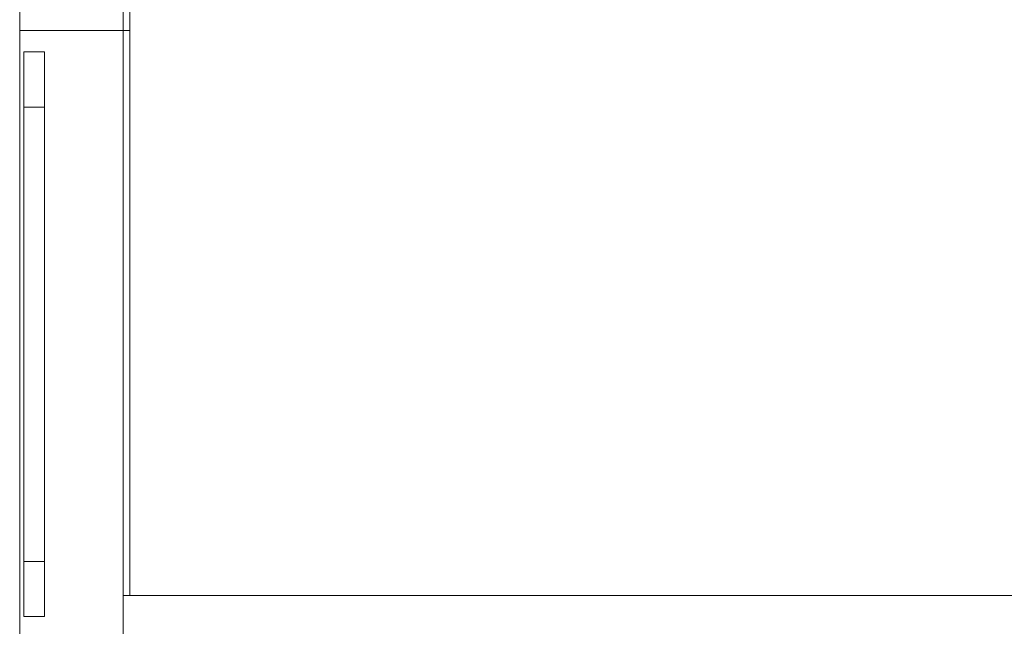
# Model space of a CAD drawing. Header units: millimetres. Extents: x -261 to 187, y -214 to 106.
# Tile 988 of 1056: x -201.332 to -199.9, y 18.339 to 19.221. Entities that reach past the tile are written whole.
import ezdxf

# ---------------------------------------------------------------- set-up
doc = ezdxf.new("R2010")
doc.units = ezdxf.units.MM
doc.header["$LTSCALE"] = 0.005
doc.header["$MEASUREMENT"] = 0
for name, color, linetype, lineweight in [('IFC-Elemento de mobília-Contorno', 9, 'Continuous', 5), ('IFC-Parede padrão-Contorno', 9, 'Continuous', 5), ('IFC-Porta-Contorno', 9, 'Continuous', 5)]:
    doc.layers.add(name, color=color, linetype=linetype, lineweight=lineweight)

msp = doc.modelspace()

# ---------------------------------------------------------------- linework, layer by layer
at = {"layer": 'IFC-Elemento de mobília-Contorno', "lineweight": 5}
for p, q in [((-201.1821, 18.3243), (-201.1821, 18.3833)), ((-201.1821, 18.3833), (-199.1483, 18.3833))]:
    msp.add_line(p, q, dxfattribs=at)
at = {"layer": 'IFC-Parede padrão-Contorno', "lineweight": 5}
for p, q in [((-201.3324, 19.2059), (-201.3324, 19.3344)), ((-201.1821, 19.2059), (-201.1821, 19.3344)), ((-201.1721, 19.2059), (-201.1721, 19.3293)), ((-201.3324, 19.2059), (-201.1821, 19.2059)), ((-201.3324, 18.3243), (-201.3324, 19.2059)), ((-201.3324, 19.2059), (-201.2932, 19.2059)), ((-201.2932, 19.2059), (-201.1821, 19.2059)), ((-201.1821, 18.3833), (-201.1821, 19.2059)), ((-201.1821, 19.2059), (-201.1721, 19.2059)), ((-201.1821, 19.2059), (-201.18, 19.2059)), ((-201.18, 19.2059), (-201.1721, 19.2059)), ((-201.1721, 18.3833), (-201.1721, 19.2059))]:
    msp.add_line(p, q, dxfattribs=at)
at = {"layer": 'IFC-Porta-Contorno', "lineweight": 5}
for p, q in [((-201.3262, 19.1529), (-201.3262, 19.1745)), ((-201.3262, 19.1745), (-201.3184, 19.1745)), ((-201.3184, 19.1745), (-201.2962, 19.1745)), ((-201.2962, 19.1529), (-201.2962, 19.1745)), ((-201.3262, 19.0943), (-201.3262, 19.1529)), ((-201.2962, 19.0943), (-201.2962, 19.1529)), ((-201.3262, 18.4331), (-201.3262, 19.0943)), ((-201.3262, 19.0943), (-201.3033, 19.0943)), ((-201.3033, 19.0943), (-201.2962, 19.0943)), ((-201.2962, 18.4331), (-201.2962, 19.0943)), ((-201.3262, 18.4331), (-201.2962, 18.4331)), ((-201.3262, 18.3745), (-201.3262, 18.4331)), ((-201.3262, 18.4331), (-201.319, 18.4331)), ((-201.319, 18.4331), (-201.2962, 18.4331)), ((-201.2962, 18.3745), (-201.2962, 18.4331)), ((-201.3262, 18.3529), (-201.3262, 18.3745)), ((-201.2962, 18.3529), (-201.2962, 18.3745)), ((-201.3262, 18.3529), (-201.3039, 18.3529)), ((-201.3039, 18.3529), (-201.2962, 18.3529))]:
    msp.add_line(p, q, dxfattribs=at)

doc.saveas('drawing.dxf')
